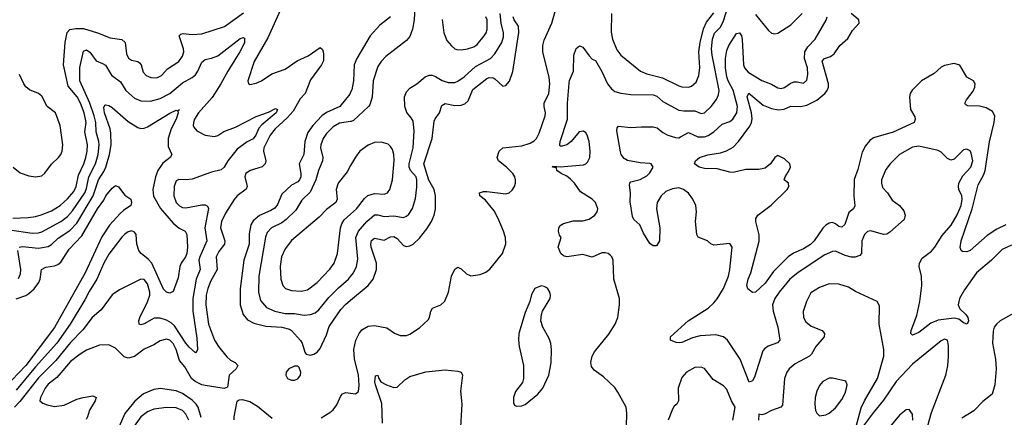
# Model space of a CAD drawing. Header units: inches. Extents: x 1550315 to 1685896, y 510706 to 640504.
# Tile 386 of 452: x 1657932 to 1664084, y 576267 to 578751. Entities that reach past the tile are written whole.
import ezdxf

# ---------------------------------------------------------------- set-up
doc = ezdxf.new("R2010")
doc.units = ezdxf.units.IN
doc.header["$MEASUREMENT"] = 0
doc.layers.add('B6557', color=7, linetype='Continuous')
doc.layers.add('B6567', color=7, linetype='Continuous')

msp = doc.modelspace()

# ---------------------------------------------------------------- linework, layer by layer
at = {"layer": 'B6557', "color": 5}
for points, elevation in [([(1659569.1, 578830.9), (1659482.9, 578637.1), (1659396.5, 578490), (1659357.3, 578370), (1659361, 578350), (1659370, 578346), (1659410, 578354.9), (1659442.7, 578370), (1659507, 578413), (1659590, 578442.7), (1659665, 578495), (1659734.4, 578525.6), (1659810, 578577.6), (1659824.4, 578564.4), (1659830, 578542.8), (1659830, 578495.1), (1659817.6, 578470), (1659750, 578376.4), (1659715.8, 578290), (1659683.8, 578256.2), (1659640.1, 578179.9), (1659602.5, 578137.5), (1659527.8, 578070), (1659497.1, 578030), (1659458.4, 577950), (1659455.1, 577930), (1659471, 577870), (1659466.4, 577850), (1659447.8, 577832.2), (1659371.7, 577808.3), (1659344.2, 577790), (1659339.8, 577770), (1659353.4, 577710), (1659347, 577693), (1659291, 577650), (1659272.3, 577627.7), (1659217.3, 577542.7), (1659192.1, 577490), (1659186, 577450), (1659214.1, 577370), (1659212.6, 577350), (1659176.2, 577303.8), (1659159.6, 577270), (1659165, 577190), (1659125.1, 577114.9), (1659108.2, 577071.8), (1659097.4, 577030), (1659094.2, 576970), (1659111.3, 576850), (1659150, 576748.3), (1659173.6, 576710), (1659226, 576646), (1659250, 576625.2), (1659278.4, 576610), (1659294.7, 576590), (1659284.4, 576570), (1659241.7, 576530), (1659230, 576455.1), (1659210, 576447.6), (1659090, 576465.7), (1659070, 576469.6), (1659028.7, 576490), (1659006.2, 576510), (1658963.6, 576583.6), (1658930, 576622.2), (1658910.7, 576690), (1658890, 576729.1), (1658870, 576749.1), (1658850, 576755.6), (1658810, 576745.8), (1658770, 576719.8), (1658710, 576692.9), (1658650, 576647.8), (1658610, 576635.9), (1658584.8, 576644.8), (1658530, 576699.3), (1658490, 576719.4), (1658430, 576718.5), (1658350, 576685.8), (1658310, 576662.6), (1658250, 576614.9), (1658163.1, 576516.9), (1658110, 576473.3), (1658091.3, 576450), (1658061.5, 576390), (1658058.4, 576370), (1658076.4, 576356.4), (1658104.5, 576344.5), (1658150, 576335.6), (1658210, 576344), (1658290, 576381.1), (1658328, 576392), (1658390, 576400.8), (1658409.1, 576390), (1658403, 576370), (1658369.1, 576310.9), (1658356.6, 576270), (1658346.8, 576253.2)], 580), ([(1657890, 577511.3), (1657984.6, 577515.4), (1658030, 577521.9), (1658066.9, 577533.1), (1658130, 577556.8), (1658184.5, 577590), (1658230, 577631.7), (1658270, 577678.9), (1658285, 577710), (1658299.4, 577780.6), (1658331.9, 577850), (1658345.5, 577890), (1658354.6, 577930), (1658356.6, 577970), (1658339.9, 578050), (1658346.5, 578110), (1658335.6, 578170), (1658312.1, 578230), (1658290.4, 578270.4), (1658235.9, 578335.9), (1658205.2, 578470), (1658215.5, 578610), (1658228.5, 578671.5), (1658246, 578690), (1658282.6, 578697.4), (1658330, 578695.8), (1658418, 578670), (1658497.6, 578637.6), (1658570, 578628.5), (1658591.7, 578610), (1658598.8, 578538.8), (1658611, 578511), (1658630, 578498.6), (1658670, 578490.2), (1658681.6, 578481.6), (1658691.5, 578470), (1658703.3, 578423.3), (1658722.3, 578402.3), (1658750.9, 578390.9), (1658790, 578388.7), (1658817.4, 578402.6), (1658855.9, 578444.1), (1658925.8, 578490), (1658950, 578524.6), (1658956.7, 578550), (1658956, 578570), (1658929.1, 578650), (1658939.5, 578660.5), (1658954.2, 578665.8), (1659010, 578659.9), (1659070, 578663.3), (1659211.5, 578708.5), (1659330, 578794.5)], 580), ([(1657870, 577439.1), (1658010, 577417.6), (1658050, 577418.8), (1658070, 577425.1), (1658190, 577491.6), (1658230, 577522.2), (1658262, 577558.1), (1658339.3, 577670), (1658350, 577696.5), (1658364.7, 577770), (1658406.7, 577850), (1658421.5, 577910), (1658428.8, 577970), (1658427.3, 577990), (1658409.6, 578050), (1658408.4, 578110), (1658397.6, 578150), (1658370.8, 578230.8), (1658308.2, 578370), (1658307.3, 578452.7), (1658330, 578554.9), (1658350, 578562.7), (1658370, 578548.9), (1658410, 578493.5), (1658450, 578478.6), (1658467.2, 578467.2), (1658505.3, 578405.3), (1658562.2, 578362.2), (1658595.3, 578310), (1658650, 578261), (1658690, 578244), (1658750, 578243.2), (1658810, 578259.1), (1658870, 578290.8), (1658950, 578356.8), (1659009.5, 578390.6), (1659030, 578407.7), (1659044.9, 578430), (1659070, 578485.7), (1659090, 578503.6), (1659130, 578510.2), (1659170, 578524.7), (1659310, 578633.2), (1659330, 578639.3), (1659335.8, 578635.8), (1659336.5, 578610), (1659329, 578590), (1659308.5, 578550), (1659231.8, 578430), (1659189.6, 578350), (1659134.5, 578265.5), (1659050.2, 578170), (1659024.8, 578130), (1659017.5, 578110), (1659015.8, 578090), (1659019.7, 578079.7), (1659038, 578058), (1659090, 578030.2), (1659150, 578022.7), (1659170, 578028.9), (1659208, 578052), (1659279.5, 578079.5), (1659410, 578147.5), (1659486.2, 578173.9), (1659530, 578197), (1659542, 578190), (1659535.2, 578170), (1659444.5, 578095.5), (1659427.3, 578072.7), (1659408.1, 578030), (1659390, 578006.4), (1659352.5, 577987.5), (1659290, 577941.8), (1659232.1, 577870), (1659208.9, 577831.1), (1659190, 577813.1), (1659130, 577799.5), (1659010, 577755.2), (1658970.8, 577750.8), (1658926.8, 577753.2), (1658910, 577743.7), (1658896.9, 577710), (1658895.3, 577650), (1658909.2, 577610), (1658930, 577589.1), (1658950, 577578.6), (1658970, 577575), (1659070, 577595.2), (1659090, 577594.7), (1659106.1, 577586.1), (1659112.3, 577572.3), (1659088, 577450), (1659101.6, 577370), (1659057, 577270), (1659052.3, 577250), (1659060.1, 577190), (1659035.3, 577130), (1659014.6, 577010), (1659013.5, 576930), (1659037.9, 576762.1), (1659042.6, 576690), (1659039.6, 576680.4), (1659030, 576669.6), (1658990, 576706.5), (1658970, 576729.9), (1658899, 576839), (1658878.5, 576858.5), (1658850, 576874.2), (1658810, 576886.7), (1658772.9, 576887.1), (1658710, 576851.1), (1658690, 576844), (1658678, 576850), (1658676.4, 576870), (1658682.2, 576890), (1658731, 576989), (1658745.6, 577030), (1658745.2, 577050), (1658730, 577101.7), (1658710, 577127.4), (1658690, 577130.9), (1658555.8, 577064.2), (1658510, 577031.5), (1658440.9, 576939.1), (1658384.4, 576890), (1658326.4, 576813.6), (1658250, 576733.8), (1658158, 576622), (1658050, 576513.9), (1657933.5, 576366.5), (1657899.6, 576330)], 560), ([(1657892, 577830), (1657934.1, 577794.1), (1657990, 577775.6), (1658030, 577770.3), (1658070, 577774.9), (1658090, 577792.2), (1658130.4, 577849.6), (1658173.6, 577890), (1658189.8, 577910), (1658197.5, 577930), (1658201.2, 577970), (1658185, 578090), (1658155.9, 578170), (1658103.1, 578210), (1658070, 578274.5), (1658050, 578290.7), (1657992.9, 578312.9), (1657971.4, 578331.4), (1657958.5, 578350), (1657930, 578409.5)], 620), ([(1660000, 578297.8), (1659994.6, 578285.4), (1659931.8, 578210), (1659850, 578172.1), (1659819.8, 578150), (1659764.7, 578090), (1659733.4, 578046.6), (1659714.2, 577990), (1659708, 577910), (1659678.8, 577850), (1659689, 577790), (1659688.9, 577770), (1659680.8, 577750), (1659670, 577737.7), (1659630, 577717.8), (1659570, 577662.2), (1659543.3, 577596.7), (1659525.3, 577574.7), (1659500.6, 577559.4), (1659430, 577528.8), (1659390, 577494.7), (1659375.5, 577470), (1659365.6, 577414.4), (1659366.9, 577350), (1659332.5, 577250), (1659309.6, 577069.6), (1659308.8, 576970), (1659328.6, 576910), (1659356.4, 576876.4), (1659395.7, 576855.7), (1659470, 576836.1), (1659570, 576829.7), (1659617.6, 576817.6), (1659630.2, 576810), (1659686.5, 576746.5), (1659696.9, 576730), (1659713.5, 576673.5), (1659721.4, 576661.4), (1659750, 576656.5), (1659770, 576662.3), (1659790, 576674.6), (1659810, 576698), (1659850, 576783.1), (1659866.4, 576833.6), (1659938.3, 576941.7), (1659968.2, 576971.8), (1660000, 576998.8)], 620), ([(1657928.8, 577331.2), (1657950, 577334.6), (1658050, 577323.1), (1658110, 577333.5), (1658130, 577346), (1658173.1, 577386.9), (1658245.5, 577434.5), (1658290, 577480.9), (1658392.1, 577650), (1658424.4, 577750), (1658457.4, 577802.6), (1658469.3, 577830), (1658493.3, 577910), (1658502.7, 577970), (1658501.6, 578041.6), (1658496.5, 578070), (1658461.2, 578170), (1658457.1, 578202.9), (1658463.1, 578216.9), (1658470, 578220.3), (1658490, 578214.4), (1658510, 578202.4), (1658610, 578114.7), (1658670, 578078.4), (1658690, 578072.6), (1658710, 578073.2), (1658730, 578081.9), (1658870, 578167.5), (1658910, 578186), (1658919, 578181), (1658930.3, 578190.3), (1658920.4, 578179.6), (1658922, 578170), (1658910.6, 578130), (1658879.1, 578070), (1658859.6, 578010), (1658859.2, 577959.2), (1658883.7, 577910), (1658872.2, 577890), (1658825.8, 577854.2), (1658795.7, 577810), (1658781, 577770), (1658763.9, 577690), (1658768.5, 577648.5), (1658811.2, 577571.2), (1658890, 577479.2), (1658929.3, 577449.3), (1658966.5, 577430), (1658976.3, 577410), (1658980.4, 577330), (1658976, 577290), (1658968.6, 577270), (1658940.2, 577230), (1658931.8, 577210), (1658921.4, 577138.6), (1658890, 577052.7), (1658870, 577043.5), (1658850, 577049.7), (1658830, 577068.5), (1658757.4, 577230), (1658735, 577255), (1658691.9, 577290), (1658676.7, 577310), (1658664.1, 577350), (1658659.8, 577410), (1658650, 577424.4), (1658630, 577432.7), (1658610, 577426.2), (1658590, 577411.9), (1658570, 577392), (1658490, 577285.7), (1658458.2, 577230), (1658413.6, 577130), (1658365.9, 577054.1), (1658339.4, 577000.6), (1658246.8, 576850), (1658164.8, 576730), (1658030, 576582.3), (1657910, 576436.9)], 540), ([(1660000, 578115.2), (1659930, 578105.2), (1659890, 578081.3), (1659850, 578040.7), (1659828.8, 578010), (1659813.7, 577970), (1659812.5, 577950), (1659826.8, 577890), (1659825, 577870), (1659798.5, 577810), (1659781.6, 577750), (1659746.4, 577673.6), (1659695.8, 577624.2), (1659657.9, 577562.1), (1659597.2, 577502.8), (1659570, 577481.9), (1659505.3, 577450), (1659477.4, 577422.6), (1659467.4, 577392.6), (1659425.5, 577150), (1659423.5, 577050), (1659437.1, 576997.1), (1659473.4, 576953.4), (1659526.4, 576930), (1659590, 576915.4), (1659650, 576915.9), (1659710, 576905.6), (1659750, 576909.4), (1659779.1, 576920.9), (1659801.5, 576938.5), (1659864.4, 577015.6), (1659923.8, 577076.2), (1659986.3, 577130), (1660000, 577147.8)], 640), ([(1660000, 577839.9), (1659978.4, 577801.6), (1659921.6, 577730), (1659909.3, 577690), (1659915.3, 577630), (1659906.7, 577610), (1659850, 577566), (1659802.3, 577517.7), (1659630, 577371.6), (1659590, 577320.4), (1659568.2, 577270), (1659560.2, 577210), (1659564.2, 577130), (1659576.5, 577090), (1659592, 577072), (1659630, 577060.2), (1659690, 577054.7), (1659730, 577064.2), (1659790, 577109.2), (1659870, 577192.2), (1659897.5, 577230), (1659917.3, 577290), (1659936.5, 577450), (1659944.2, 577475.8), (1659959.6, 577500.4), (1660000, 577536.5)], 660), ([(1657910, 577007.3), (1657970, 577027.9), (1657990, 577039.8), (1658023.2, 577070), (1658051.4, 577110), (1658059.5, 577130), (1658068.4, 577191.6), (1658095, 577205), (1658150, 577213.1), (1658170, 577221.6), (1658190, 577237.3), (1658242.1, 577317.9), (1658319.7, 577400.3), (1658417.2, 577570), (1658456.9, 577623.1), (1658470, 577651.6), (1658510, 577698), (1658530, 577714.8), (1658550, 577706.8), (1658590, 577654.8), (1658626, 577630), (1658630.5, 577610), (1658626.8, 577590), (1658580, 577560.1), (1658559.2, 577540.8), (1658493.3, 577466.7), (1658446.2, 577393.8), (1658341.7, 577170), (1658150, 576828.6), (1657971.4, 576590), (1657792.7, 576407.3)], 520), ([(1657925, 577135.1), (1657936.9, 577163.1), (1657939.2, 577190), (1657920.2, 577310)], 540), ([(1659067, 576267), (1659047.6, 576330), (1659034.6, 576350), (1659010, 576373.7), (1658950, 576416), (1658910, 576433.1), (1658810, 576447), (1658770, 576441), (1658706.4, 576413.6), (1658651.9, 576368.1), (1658589.4, 576290.6), (1658553, 576210)], 620), ([(1659815.3, 576264.7), (1659870, 576297.1), (1659890, 576314.5), (1659914, 576346), (1659939.1, 576400.9), (1659950, 576414.3), (1659970, 576421.2), (1660000, 576417.9)], 580), ([(1659272.2, 576252.2), (1659271.3, 576270), (1659290.9, 576369.1), (1659303.3, 576376.7), (1659321.9, 576378.1), (1659370, 576365.7), (1659417.2, 576337.2), (1659510, 576261)], 580), ([(1658989.9, 576250), (1658970, 576287.9), (1658950, 576309.1), (1658910, 576326.9), (1658850, 576328.7), (1658770, 576317.2), (1658730, 576301.2), (1658690, 576270.6), (1658589.3, 576130.7)], 640)]:
    msp.add_lwpolyline(points, dxfattribs=dict(at, elevation=elevation))
at = {"layer": 'B6557', "color": 5, "elevation": 620}
msp.add_lwpolyline([(1659670, 576587), (1659650, 576586.6), (1659613, 576570), (1659597.6, 576550), (1659594.4, 576530), (1659606, 576510), (1659630, 576500.2), (1659650, 576499.1), (1659670, 576506.9), (1659686.9, 576530), (1659689.6, 576549.7), (1659679.1, 576579.1)], close=True, dxfattribs=at)
at = {"layer": 'B6567', "color": 5}
for points, elevation in [([(1660000, 576417.9), (1660030, 576414.6), (1660050, 576427.7), (1660054.2, 576465.8), (1660048, 576532), (1660024.3, 576630), (1660019.9, 576690), (1660033.2, 576750), (1660052.8, 576790), (1660070, 576813.5), (1660110, 576836.8), (1660150, 576841.5), (1660225.5, 576825.5), (1660273.7, 576793.7), (1660310, 576777.4), (1660350, 576778), (1660370, 576787), (1660430, 576827), (1660484, 576876), (1660493.6, 576890), (1660501.6, 576930), (1660511.3, 576948.7), (1660563.7, 576970), (1660587.7, 576992.3), (1660611.1, 577050), (1660629.7, 577150), (1660650, 577193.4), (1660670, 577204.9), (1660690, 577195.5), (1660723.7, 577163.7), (1660750, 577151.6), (1660810, 577158.6), (1660845.2, 577174.8), (1660870, 577192.4), (1660949.2, 577290.8), (1660969.2, 577350.8), (1660967.6, 577390), (1660955.5, 577430), (1660922.1, 577510), (1660896.3, 577556.3), (1660843.4, 577623.4), (1660807.6, 577650), (1660806, 577670), (1660830, 577678.9), (1660850, 577679), (1660970, 577664), (1660990, 577670.3), (1661010, 577686.7), (1661024, 577710), (1661029.7, 577730), (1661030.9, 577750), (1661025.4, 577770), (1661012.8, 577790), (1660974.7, 577830), (1660924.7, 577870), (1660914.8, 577890), (1660927.3, 577930), (1660950, 577951.2), (1661070, 577963), (1661120.9, 577979.1), (1661146.1, 577993.9), (1661161.1, 578010), (1661178.1, 578041.9), (1661215.6, 578150), (1661217.2, 578170), (1661209.3, 578210), (1661209.9, 578230), (1661237.7, 578290), (1661245.2, 578350), (1661239.7, 578390), (1661201.5, 578550), (1661199.9, 578590), (1661210, 578623.7), (1661256.5, 578730), (1661295.6, 578870)], 580), ([(1661724.5, 576210), (1661726, 576294), (1661720.5, 576330), (1661670, 576425.2), (1661650, 576453.2), (1661579.5, 576519.5), (1661521.5, 576561.5), (1661505.6, 576585.6), (1661501.7, 576610), (1661509.9, 576650), (1661523.7, 576676.3), (1661613.1, 576786.9), (1661653.3, 576850), (1661669.7, 576890.3), (1661679.3, 576970), (1661679.1, 577010), (1661644.1, 577130), (1661639.7, 577250), (1661631.6, 577270), (1661620.8, 577280.8), (1661609.6, 577289.7), (1661590, 577294), (1661570, 577294.8), (1661510, 577266.9), (1661450, 577283.7), (1661350, 577270.7), (1661330, 577277.1), (1661314.2, 577290), (1661296.4, 577330), (1661316, 577390), (1661305.7, 577405.7), (1661298.5, 577430), (1661300.9, 577450), (1661310, 577466.4), (1661330, 577478), (1661390, 577494.7), (1661450, 577495.5), (1661490, 577506), (1661526.3, 577530), (1661541.3, 577550), (1661544.7, 577570), (1661529.6, 577610), (1661509.6, 577630), (1661435.5, 577675.6), (1661398, 577730), (1661374.7, 577754.7), (1661350, 577774.2), (1661316.2, 577790), (1661287.6, 577810), (1661285.2, 577825.2), (1661262, 577830), (1661263.1, 577836.9), (1661310, 577831.6), (1661454.7, 577845.2), (1661470, 577850.4), (1661479.6, 577860.4), (1661493.6, 577890), (1661496.8, 577930), (1661490.8, 577990), (1661478.7, 578030), (1661470, 578045.6), (1661454.9, 578054.9), (1661428.3, 578051.7), (1661376.9, 577990), (1661350.1, 577969.9), (1661321.7, 577961.7), (1661310, 577961.2), (1661306.6, 577966.6), (1661309.8, 577990), (1661355.2, 578130), (1661355.8, 578230), (1661365.1, 578354.9), (1661368.1, 578371.9), (1661392.6, 578430), (1661395.1, 578530), (1661410, 578570.8), (1661430, 578587.3), (1661450, 578580.5), (1661490, 578525.5), (1661510, 578504.9), (1661530, 578496.3), (1661570, 578427.4), (1661605.8, 578350), (1661630, 578319.7), (1661650, 578303.5), (1661687.7, 578292.3), (1661750, 578283.9), (1661890, 578282), (1661913.5, 578273.5), (1661950, 578241.2), (1662050, 578186.8), (1662080.9, 578181), (1662150, 578181.5), (1662190, 578164.4), (1662210, 578170.2), (1662253.1, 578210), (1662286.6, 578253.4), (1662298.7, 578281.3), (1662302.3, 578310), (1662258.2, 578530), (1662255.5, 578570), (1662261.1, 578630), (1662273.1, 578666.9), (1662310, 578704.8), (1662330, 578743.9), (1662369.6, 578870)], 560), ([(1660401.9, 578830), (1660396.3, 578750), (1660386.9, 578693.1), (1660370, 578647), (1660350, 578622.4), (1660219.4, 578520.6), (1660190.2, 578489.8), (1660170, 578459.5), (1660140.7, 578370), (1660133.4, 578266.6), (1660119.8, 578220.2), (1660111.8, 578208.2), (1660018.3, 578121.7), (1660004.2, 578115.8), (1660000, 578115.2)], 640), ([(1660000, 577147.8), (1660017, 577170), (1660036.5, 577210), (1660045.7, 577254.3), (1660032, 577390), (1660049.9, 577430), (1660100.4, 577490), (1660150, 577532), (1660170, 577533.3), (1660210, 577521.1), (1660270, 577525), (1660330, 577516.5), (1660350, 577523.6), (1660363.8, 577536.2), (1660387.2, 577572.8), (1660405.5, 577634.5), (1660413.8, 577706.1), (1660413.9, 577750), (1660410, 577770.7), (1660373.1, 577810), (1660365.1, 577830), (1660365.6, 577850), (1660390.5, 577950.5), (1660396.1, 578056.1), (1660390, 578117), (1660378.5, 578138.5), (1660351.3, 578171.3), (1660339.4, 578210), (1660337.2, 578270), (1660350, 578300.4), (1660370, 578323.1), (1660414, 578350), (1660466.1, 578393.9), (1660490, 578404.9), (1660510, 578404.7), (1660530, 578397.2), (1660572.2, 578372.2), (1660610, 578359.8), (1660650, 578359.1), (1660670, 578366.7), (1660710, 578395.4), (1660780.8, 578459.2), (1660874.4, 578510), (1660901.2, 578538.8), (1660945.5, 578610), (1660955.8, 578644.2), (1660955.5, 578670), (1660940.5, 578730), (1660933.7, 578790)], 640), ([(1660000, 576998.8), (1660109, 577091), (1660141, 577130), (1660160.9, 577190), (1660162.5, 577230), (1660129, 577330), (1660126.2, 577350), (1660130, 577372.7), (1660150, 577385.8), (1660210, 577374.3), (1660250, 577394.3), (1660270, 577397), (1660290, 577385.4), (1660330, 577340.2), (1660350, 577334.5), (1660370, 577338), (1660390.9, 577349.1), (1660430, 577387.3), (1660475.3, 577444.7), (1660504.3, 577490), (1660521.5, 577530), (1660529.9, 577570.1), (1660531, 577650), (1660521.2, 577690), (1660489.4, 577749.4), (1660457.7, 577850), (1660509.9, 578010), (1660521.5, 578118.5), (1660527.1, 578132.9), (1660556, 578170), (1660570, 578215.3), (1660590, 578228.3), (1660650, 578215.3), (1660690, 578217.8), (1660714.1, 578225.9), (1660734.8, 578245.2), (1660764.3, 578315.7), (1660850, 578383.2), (1660866, 578390), (1660890, 578388.4), (1660901.5, 578381.5), (1660950, 578337.1), (1660970, 578339.3), (1660992.5, 578367.5), (1661013, 578427), (1661051.8, 578671.8), (1661047.8, 578710), (1661022.2, 578750), (1661015.2, 578770)], 620), ([(1660248.1, 578770), (1660182.2, 578717.8), (1660121.4, 578650), (1660039.4, 578510), (1660022.3, 578470), (1660017.8, 578370), (1660006.8, 578313.2), (1660000, 578297.8)], 620), ([(1660572.1, 578752), (1660581.5, 578670), (1660602, 578622), (1660630, 578588.2), (1660650, 578570.4), (1660664.4, 578564.4), (1660690, 578562.7), (1660730, 578568.5), (1660770, 578582.6), (1660790, 578595.6), (1660834.5, 578650), (1660847.6, 578670), (1660853.6, 578690), (1660852.2, 578750), (1660844.2, 578770)], 660), ([(1661630.2, 578790.2), (1661627.4, 578672.6), (1661635.2, 578630), (1661663.2, 578563.2), (1661688.5, 578530), (1661810.1, 578430.1), (1661850, 578413.5), (1661948.4, 578388.4), (1662050, 578338), (1662070, 578332.6), (1662110, 578329.1), (1662130, 578336.5), (1662158.3, 578361.7), (1662176.5, 578403.5), (1662182.2, 578450), (1662175.8, 578550), (1662184.6, 578610), (1662205.2, 578694.8), (1662223.2, 578736.8), (1662270, 578793.5)], 580), ([(1664130, 577342), (1664070, 577315), (1664004.1, 577250), (1663911, 577170), (1663836.1, 577063.9), (1663805.1, 577010), (1663795.3, 576970), (1663805.8, 576945.8), (1663842.8, 576910), (1663856, 576890), (1663861.3, 576870), (1663851.8, 576848.2), (1663830, 576857.4), (1663799.8, 576879.8), (1663770, 576886.8), (1663670, 576873.8), (1663625.2, 576854.8), (1663550, 576797.4), (1663510, 576781.3), (1663500.5, 576790), (1663502, 576810), (1663537.1, 576902.8), (1663556.5, 576990), (1663568.3, 577091.7), (1663567.7, 577150), (1663552.5, 577210), (1663553.3, 577230), (1663570, 577261.3), (1663630, 577306.3), (1663649.8, 577330), (1663696.9, 577403.1), (1663752.1, 577467.9), (1663790, 577531.9), (1663815, 577590), (1663821.3, 577630), (1663819.1, 577650), (1663800.5, 577690), (1663797.5, 577710), (1663801, 577730), (1663824.9, 577775.1), (1663876.1, 577830), (1663888.4, 577870), (1663877.6, 577917.6), (1663870, 577931.5), (1663850, 577943), (1663830, 577938.9), (1663770, 577880.5), (1663750, 577874.7), (1663730, 577883.5), (1663690, 577923.1), (1663670, 577935.1), (1663550, 577961.6), (1663510, 577955.7), (1663430.3, 577910), (1663370.1, 577849.9), (1663344.2, 577815.8), (1663317.6, 577750), (1663316.5, 577730), (1663323.9, 577703.9), (1663353.4, 577670), (1663383.1, 577623.1), (1663430.2, 577590.2), (1663456.7, 577556.7), (1663465.3, 577530), (1663457.8, 577502.2), (1663370, 577423.1), (1663350, 577412), (1663329.8, 577409.8), (1663250, 577432.9), (1663230, 577428.3), (1663210, 577409.5), (1663194.4, 577370), (1663192.4, 577290), (1663181.7, 577278.3), (1663152.4, 577267.6), (1663130, 577268), (1663090, 577278.9), (1663030, 577305.2), (1663010, 577304.2), (1662959.7, 577280.3), (1662794.9, 577170), (1662744.5, 577130), (1662676.8, 577050), (1662650.2, 577010), (1662636.1, 576970), (1662640.8, 576930), (1662670.1, 576830.1), (1662680.9, 576750), (1662668.1, 576731.9), (1662609.2, 576710.8), (1662585.1, 576694.9), (1662576.4, 576683.6), (1662522.9, 576517.1), (1662510, 576496), (1662490, 576486.6), (1662434.6, 576630), (1662355, 576750), (1662330, 576770.7), (1662282.3, 576782.3), (1662184.2, 576775.8), (1662136.3, 576763.7), (1662070, 576734.2), (1662052.7, 576732.7), (1662034.7, 576734.7), (1661999, 576750), (1661999.3, 576770), (1662109.7, 576870), (1662233.1, 576950), (1662270, 576982.8), (1662290, 577007.9), (1662330, 577071.7), (1662360.2, 577150), (1662369.9, 577190), (1662384, 577330), (1662370, 577353.3), (1662270, 577342.4), (1662251.2, 577351.2), (1662229.7, 577369.7), (1662171.7, 577391.7), (1662163.6, 577410), (1662154.7, 577490), (1662161.1, 577550), (1662156, 577590), (1662138, 577630), (1662110, 577667.1), (1662078.7, 577690), (1662050, 577700.2), (1662010, 577694.5), (1661970, 577677.1), (1661940.1, 577650), (1661914.6, 577610), (1661910.2, 577570), (1661931.6, 577450), (1661930.6, 577370), (1661910, 577338), (1661890, 577339), (1661870, 577354), (1661830, 577417.2), (1661807.8, 577470), (1661770, 577504), (1661761.2, 577521.2), (1661746.6, 577613.4), (1661748.9, 577670), (1661743.1, 577716.9), (1661744.2, 577730), (1661750, 577738), (1661810, 577752.9), (1661850, 577776.9), (1661870, 577794), (1661889.7, 577830), (1661877.6, 577850), (1661870, 577853), (1661810, 577857.4), (1661730, 577871.5), (1661710, 577883.6), (1661690.9, 577910), (1661686.1, 577926.1), (1661662.9, 578057.1), (1661664.7, 578075.3), (1661673.4, 578086.6), (1661750, 578078.7), (1661817, 578083), (1661890, 578081.1), (1661915.3, 578075.3), (1661950, 578047.3), (1661981.5, 578030), (1662030, 578015.2), (1662050, 578014.2), (1662061.4, 578018.6), (1662110, 578046.8), (1662170, 578020.4), (1662210, 578018.9), (1662233, 578027), (1662269.8, 578050), (1662321.4, 578098.6), (1662370, 578116.1), (1662388.9, 578130), (1662414, 578170), (1662417, 578210), (1662390.4, 578310.4), (1662358.8, 578370), (1662350, 578395.4), (1662342, 578450), (1662341.6, 578510), (1662350, 578559.1), (1662362.2, 578590), (1662410, 578664.4), (1662430, 578670.4), (1662441.7, 578650), (1662447.3, 578627.3), (1662455, 578470), (1662461.9, 578450), (1662484.3, 578424.4), (1662570, 578371.6), (1662628.8, 578348.8), (1662670, 578324.7), (1662690, 578322.6), (1662710, 578328.4), (1662746.6, 578353.4), (1662770, 578362.9), (1662790, 578363.9), (1662830, 578355.8), (1662850, 578374), (1662857.4, 578410), (1662854, 578450), (1662835.9, 578510), (1662838.8, 578550), (1662857.3, 578582.7), (1662901.8, 578630), (1662971, 578749), (1662977, 578770)], 540), ([(1664093, 577470), (1664038, 577442), (1663977.5, 577402.5), (1663870, 577309.6), (1663850, 577301.2), (1663823.7, 577303.7), (1663815.3, 577310), (1663809.1, 577329.1), (1663814.5, 577370), (1663883.7, 577570), (1663921.1, 577718.9), (1663955.7, 577784.3), (1663964.4, 577810), (1663991.2, 577988.8), (1664021.7, 578110), (1664025.6, 578150), (1664010, 578178.9), (1663970, 578201.6), (1663930, 578210.7), (1663854, 578214), (1663842.4, 578222.4), (1663838, 578230), (1663847, 578250), (1663890, 578304.9), (1663900.7, 578330), (1663902.7, 578350), (1663892.7, 578370), (1663850, 578392.7), (1663807.3, 578467.3), (1663770, 578478), (1663710, 578465.1), (1663690, 578455.6), (1663645.1, 578414.9), (1663567.4, 578370), (1663509.4, 578310.6), (1663495.3, 578290), (1663492.6, 578267.4), (1663499, 578190), (1663524.2, 578144.2), (1663527.6, 578130), (1663520.3, 578110), (1663390, 578049.1), (1663267.1, 578012.9), (1663244, 577996), (1663216.8, 577963.2), (1663195.8, 577924.2), (1663170, 577816), (1663146.9, 577753.1), (1663143.6, 577650), (1663151.3, 577588.7), (1663141.6, 577570), (1663113.6, 577546.4), (1663088.2, 577471.8), (1663070, 577455.3), (1663050, 577459.3), (1663030, 577475.1), (1663010, 577483.5), (1662990, 577480.3), (1662970, 577468.6), (1662950, 577448.6), (1662895.4, 577370), (1662873.7, 577346.3), (1662830, 577319.2), (1662767.3, 577292.7), (1662733.4, 577270), (1662642.2, 577177.8), (1662590, 577105), (1662530, 577049.8), (1662510, 577046.9), (1662482, 577070), (1662475.6, 577090), (1662484.2, 577130), (1662501.4, 577170), (1662553.2, 577366.8), (1662552.4, 577407.6), (1662532.1, 577490), (1662532.6, 577510), (1662544.7, 577530), (1662627.6, 577592.4), (1662728.3, 577690), (1662738.9, 577710), (1662736.2, 577730), (1662708.2, 577750), (1662714.5, 577770), (1662736.5, 577803.5), (1662747.4, 577830), (1662743.5, 577850), (1662710, 577881.8), (1662670, 577903.1), (1662650, 577891.3), (1662623.7, 577850), (1662590, 577823.8), (1662550, 577815.2), (1662470, 577815.8), (1662390, 577797.7), (1662370, 577798.9), (1662290, 577819.8), (1662210, 577821.4), (1662177.2, 577830), (1662149.3, 577850), (1662154.5, 577870), (1662179.3, 577890), (1662232.2, 577907.8), (1662310, 577919.8), (1662347.8, 577932.2), (1662390, 577954), (1662422.7, 577990), (1662493.8, 578086.2), (1662505, 578110), (1662508.1, 578131.9), (1662505, 578170), (1662478.2, 578270), (1662488.4, 578291.5), (1662578.1, 578218.1), (1662630, 578195.8), (1662672.7, 578187.3), (1662707.8, 578192.2), (1662750, 578210.9), (1662810, 578208.7), (1662850, 578217.1), (1662911.9, 578248.1), (1662963.2, 578290), (1662978.1, 578310), (1662984.7, 578330), (1662985, 578350), (1662947.1, 578492.9), (1662961.3, 578510), (1662997.9, 578522.1), (1663021.2, 578538.8), (1663055.8, 578590), (1663105.6, 578634.4), (1663136, 578684), (1663177.3, 578730), (1663174.5, 578750), (1663127.7, 578790)], 520), ([(1662530, 578783.6), (1662610, 578683), (1662630, 578668), (1662650, 578663), (1662670, 578668), (1662750, 578719.5), (1662820.3, 578790)], 560), ([(1660000, 577536.5), (1660037.4, 577570), (1660085.8, 577634.2), (1660106.5, 577653.5), (1660150, 577665.2), (1660210, 577662), (1660230, 577670.4), (1660244, 577690), (1660262.4, 577750), (1660271.5, 577871.5), (1660269.8, 577910), (1660261.2, 577941.2), (1660250, 577959.6), (1660233.5, 577973.5), (1660190, 577986.4), (1660150, 577983.8), (1660110, 577967.8), (1660057.4, 577930), (1660030, 577893.3), (1660000, 577839.9)], 660), ([(1663158.7, 576210), (1663190, 576325.5), (1663210.7, 576370), (1663291.7, 576510), (1663331.8, 576650), (1663331.6, 576690), (1663302.2, 576850), (1663304.1, 576964.1), (1663289, 576990), (1663153.8, 577053.8), (1663110, 577080.4), (1663050, 577099.2), (1662990, 577100.8), (1662930, 577078.8), (1662875, 577044.9), (1662848.3, 576991.6), (1662828.2, 576928.2), (1662830.2, 576890.2), (1662843.8, 576863.8), (1662876.6, 576836.6), (1662946.4, 576810), (1662960.3, 576790), (1662957.8, 576770), (1662905.8, 576710), (1662879.2, 576660.8), (1662867, 576650), (1662777.8, 576602.2), (1662740.3, 576570), (1662724.7, 576550), (1662710.2, 576510), (1662697.3, 576342.7), (1662688, 576330), (1662630.1, 576309.9), (1662589.4, 576289.4), (1662570, 576282.7), (1662550, 576286), (1662547.9, 576250)], 560), ([(1664130.2, 576910), (1664058.5, 576870), (1664035, 576850), (1664021.8, 576830), (1664014.3, 576805.7), (1664009.5, 576730), (1664028.8, 576630), (1664033.3, 576570), (1664024.6, 576470), (1664009.1, 576410.9), (1663950, 576366), (1663893.3, 576306.7), (1663818.7, 576261.3)], 560), ([(1663593.1, 576170), (1663630, 576297), (1663719.9, 576530), (1663730.9, 576589.1), (1663735.8, 576650), (1663736.4, 576716.4), (1663730, 576749.4), (1663710, 576755.3), (1663690, 576745.1), (1663510, 576598.4), (1663408.9, 576490), (1663330, 576375.1), (1663263.9, 576296), (1663190, 576194.5)], 560), ([(1660199.8, 576230), (1660193.8, 576353.8), (1660154.4, 576470), (1660151.2, 576488.8), (1660154.6, 576525.4), (1660170, 576531.3), (1660175.8, 576510), (1660189.3, 576489.3), (1660223.7, 576470), (1660270, 576452.5), (1660290, 576454.7), (1660337.6, 576502.4), (1660370, 576522.9), (1660470, 576551.7), (1660590, 576563), (1660670, 576556.3), (1660690.8, 576550), (1660698, 576530), (1660687.4, 576430), (1660693.7, 576350), (1660684.7, 576170)], 560), ([(1662388.7, 576248.7), (1662401.6, 576330), (1662378.7, 576370), (1662350, 576441.6), (1662330, 576464.7), (1662264.4, 576504.4), (1662210, 576572), (1662190, 576579.6), (1662150, 576578), (1662098, 576550), (1662070, 576515.1), (1662046.3, 576450), (1662047.7, 576370), (1662037.3, 576350), (1662022.3, 576337.7), (1662010, 576319), (1661983.7, 576250)], 560), ([(1663512, 576250), (1663510, 576286), (1663490, 576315.1), (1663470, 576313.3), (1663430, 576280.3), (1663337, 576170)], 580)]:
    msp.add_lwpolyline(points, dxfattribs=dict(at, elevation=elevation))
at = {"layer": 'B6567', "color": 5, "elevation": 580}
for points in [[(1661190, 577089.3), (1661150, 577072.3), (1661130, 577034), (1661120.3, 576990), (1661090, 576921.2), (1661050.5, 576790), (1661048, 576750), (1661053.4, 576710), (1661079.3, 576590), (1661079.5, 576510), (1661074.4, 576485.6), (1661030, 576428.7), (1661018, 576390), (1661017.3, 576357.3), (1661023.8, 576343.8), (1661037.3, 576337.3), (1661070, 576339.3), (1661090, 576346.4), (1661170, 576410.8), (1661200.9, 576450), (1661239.3, 576530), (1661253.1, 576606.9), (1661255.8, 576690), (1661250, 576728.7), (1661239.7, 576759.7), (1661201.2, 576830), (1661189.3, 576870), (1661192.7, 576910), (1661199.3, 576930), (1661246, 577010), (1661249.2, 577030), (1661245.2, 577050), (1661230, 577074), (1661210, 577085.2)], [(1663010.9, 576510.9), (1662990, 576510.8), (1662950, 576491.1), (1662930, 576466.6), (1662912, 576430), (1662902.3, 576390), (1662900.3, 576350), (1662904.9, 576310), (1662912.5, 576292.5), (1662930, 576277.3), (1662970, 576283.1), (1662990, 576293.7), (1663030, 576327.4), (1663070, 576377.6), (1663090, 576419.1), (1663098.9, 576450), (1663102.9, 576470), (1663093.8, 576493.8)]]:
    msp.add_lwpolyline(points, close=True, dxfattribs=at)

doc.saveas('drawing.dxf')
